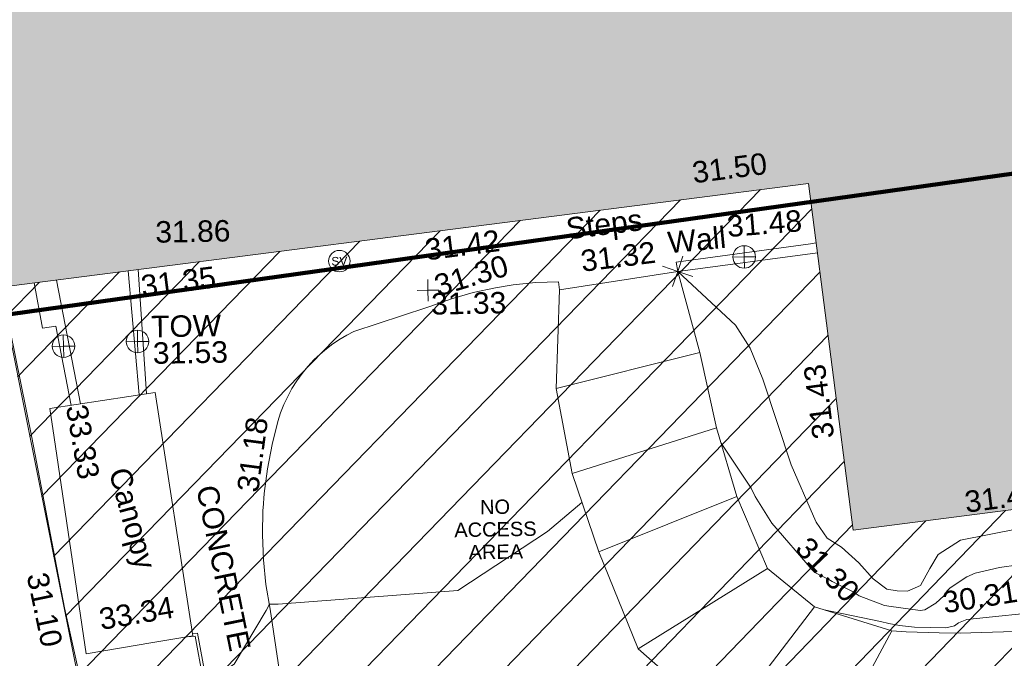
# Model space of a CAD drawing. Header units: millimetres. Extents: x -290717 to 520720, y -88450 to 287762.
# Tile 290 of 381: x 218881 to 236064, y 112114 to 123265. Entities that reach past the tile are written whole.
import ezdxf

# ---------------------------------------------------------------- set-up
doc = ezdxf.new("R2010")
doc.units = ezdxf.units.MM
doc.linetypes.add('IMPORT-HIDDEN2 _3_', pattern=[4762.5, 3175, -1587.5])
doc.linetypes.add('IMPORT-UG_ELEC_STREET LIGHTING_QLB2 _2_', pattern=[2700, 1500, -300.0000000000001, 0, -250, 150, -300.0000000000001, 0, -200])
for name, color, linetype, lineweight, true_color in [('00_TOPO_SERV_STOP_VALVE', 7, 'Continuous', 9, 0x666666), ('00_TOPO_TOP_OF_WALL', 7, 'Continuous', 9, 0x666666), ('00_UAV_BUILDING_CANOPY', 7, 'Continuous', 9, 0xff7fff), ('00_UAV_BUILDING_OUTLINE', 5, 'Continuous', 9, 0x0000ff), ('00_UAV_FENCE', 7, 'Continuous', 9, 0x264c2f), ('00_UAV_FOOTPATH', 7, 'Continuous', 9, 0xa50000), ('00_UAV_KERB_BOTTOM', 1, 'Continuous', 9, 0xff0000), ('00_UAV_KERB_TOP', 7, 'Continuous', 9, 0xa500a5), ('00_UAV_LEVEL_FLOOR', 7, 'Continuous', 9, 0x666666), ('00_UAV_LEVEL_SPOT', 7, 'Continuous', 9, 0x666666), ('00_UAV_SLOPE_TOP', 40, 'Continuous', 9, 0xffbf00), ('00_UAV_STEPS', 7, 'Continuous', 9, 0x666666), ('00_UAV_TOP_OF_WALL', 7, 'Continuous', 9, 0x666666), ('00_UAV_WALL', 7, 'Continuous', 9, 0x7c00a5), ('01_DTM_CONTOUR_MNR', 7, 'Continuous', 9, 0xa5a552), ('12333-PUM-2D-U-0001-C01 - Rev2_REVIT IMPORT_dwg', 7, 'Continuous', 9, 0x767676), ('A_RHA_Line', 7, 'Continuous', 9, 0x00a600), ('PUM-CHAMBER EXTENTS', 6, 'IMPORT-HIDDEN2 _3_', 9, 0xff00ff), ('PUM-UNABLE TO SURVEY', 190, 'Continuous', 9, 0x7f00ff)]:
    doc.layers.add(name, color=color, linetype=linetype, lineweight=lineweight, true_color=true_color)
doc.layers.add('00_UAV_SURVEY_TEXT', color=7, linetype='Continuous', lineweight=9)
doc.layers.add('A_RHA_Detail', color=7, linetype='Continuous', lineweight=9)
doc.styles.add('Arial_1', font='arial.ttf', dxfattribs={"height": 250})
doc.styles.add('Swis721 Lt BT', font='swissl.ttf', dxfattribs={"height": 399.9999999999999})
doc.styles.add('Swis721 Lt BT_2', font='swissl.ttf', dxfattribs={"height": 375})

# ---------------------------------------------------------------- blocks, each defined once
blk = doc.blocks.new('12333-PUM-2D-U-0001-C01 - Rev2_REVIT IMPORT_dwg_MSL_Sluice_Valve_SYM-2077246-Site Location Plan Existing')
at = {"layer": '00_TOPO_SERV_STOP_VALVE', "color": 254, "true_color": 0xcccccc}
blk.add_circle((0, 0), 500.0000000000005, dxfattribs=at)
at = {"layer": '00_TOPO_SERV_STOP_VALVE', "insert": (0, 198.9876086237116), "char_height": 399.9999999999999, "width": 785.1100955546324, "attachment_point": 2, "line_spacing_factor": 1.005061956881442, "style": 'Swis721 Lt BT'}
blk.add_mtext('SV', dxfattribs=at)
blk = doc.blocks.new('12333-PUM-2D-U-0001-C01 - Rev2_REVIT IMPORT_dwg_MSL_Node_Linework_1-2077247-Site Location Plan Existing')
at = {"layer": '00_UAV_STEPS', "color": 254, "true_color": 0xcccccc, "flags": 128}
for points in [[(256.5421955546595, 704.8438894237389), (0, 0), (-704.8438894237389, 256.5421955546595)], [(704.8438894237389, -256.5421955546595), (0, 0), (-256.5421955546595, -704.8438894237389)]]:
    blk.add_lwpolyline(points, dxfattribs=at)
blk = doc.blocks.new('12333-PUM-2D-U-0001-C01 - Rev2_REVIT IMPORT_dwg_TOW-2077249-Site Location Plan Existing')
at = {"layer": '00_TOPO_TOP_OF_WALL', "color": 254, "true_color": 0xcccccc, "flags": 128}
for points in [[(0, 525.0554400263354), (0, 0), (-525.0554401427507, 0)], [(525.0554401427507, 0), (0, 0), (0, -525.0554400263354)]]:
    blk.add_lwpolyline(points, dxfattribs=at)
at = {"layer": '00_TOPO_TOP_OF_WALL', "color": 254, "true_color": 0xcccccc}
blk.add_circle((0, 0), 525.0554401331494, dxfattribs=at)
blk = doc.blocks.new('12333-PUM-2D-U-0001-C01 - Rev2_REVIT IMPORT_dwg_UAV-2077255-Site Location Plan Existing')
at = {"layer": '00_UAV_LEVEL_SPOT', "color": 254, "true_color": 0xcccccc, "flags": 128}
for points in [[(500.0000000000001, 0), (0, 0), (0, 500.0000000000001)], [(0, -500.0000000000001), (0, 0), (-500.0000000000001, 0)]]:
    blk.add_lwpolyline(points, dxfattribs=at)
blk = doc.blocks.new('12333-PUM-2D-U-0001-C01 - Rev2_REVIT IMPORT_dwg_MGS62954_T2_Galway_ITM_3d_Rev1-2077680-Site Location Plan Existing')
at = {"layer": '00_UAV_BUILDING_CANOPY', "color": 254, "true_color": 0xcccccc, "flags": 128}
blk.add_lwpolyline([(534125207.083, 725668298.0510001), (534125789.0830001, 725664041.0510001), (534125093.9884695, 725663935.2028248), (534123924.083, 725663757.0509999), (534123433.0821337, 725667541.3718611), (534123367.0830001, 725668050.051)], close=True, dxfattribs=at)
at = {"layer": '00_UAV_FENCE', "color": 254, "true_color": 0xcccccc, "flags": 128}
blk.add_lwpolyline([(534122607.6985, 725669914.9365001), (534123043.6985002, 725667551.9365001), (534123486.2972962, 725664994.7941326), (534123560.6985002, 725664564.9365002), (534124179.6985, 725661540.9365002), (534124438.1148047, 725660094.410857), (534124691.6985, 725658674.9365002), (534125122.6985, 725656058.9365)], dxfattribs=at)
at = {"layer": '00_UAV_FOOTPATH', "color": 254, "true_color": 0xcccccc, "flags": 128}
for points in [[(534127377.2533003, 725662761.8251882), (534127148.2533003, 725664481.8251882), (534127083.8533273, 725664912.5548025), (534127046.6261691, 725665346.4781779), (534127036.7187446, 725665781.8828174), (534127054.1701535, 725666217.0503777), (534127056.7803453, 725666245.3482097), (534127080.2533002, 725666499.8251883), (534127142.6987782, 725666930.8424958), (534127232.0848349, 725667357.0883052), (534127341.2533004, 725667754.8251883), (534127391.6203302, 725667903.6861464), (534127451.2350292, 725668049.0907891), (534127519.8621253, 725668190.465271), (534127597.2307785, 725668327.2516516), (534127683.0356504, 725668458.9100978), (534127776.9381081, 725668584.9210138), (534127878.5675617, 725668704.7870916), (534127987.522926, 725668818.0352751), (534128054.2533003, 725668880.8251883), (534128173.9155126, 725668982.6946019), (534128299.7380322, 725669076.8493471), (534128431.2242952, 725669162.9178379), (534128567.8553852, 725669240.5604014), (534128692.2533003, 725669301.8251882), (534129972.4246738, 725669702.3202165), (534130045.083, 725669725.0510001), (534130406.8673849, 725669845.4403794), (534130790.6529469, 725669947.3953294), (534131180.083, 725670025.051), (534131487.4148981, 725670068.6288005), (534131883.0823634, 725670102.2951996), (534132280.083, 725670111.0509999)], [(534143750.083, 725664494.0510001), (534142838.7946016, 725664248.8224186), (534141999.0830001, 725664076.051), (534141065.0033631, 725663941.5934458), (534140124.3242592, 725663866.0525585), (534139180.7581191, 725663849.7264633), (534138813.7779952, 725663866.4470042), (534138238.0287673, 725663892.6795924), (534137988.0830001, 725663914.051)]]:
    blk.add_lwpolyline(points, dxfattribs=at)
at = {"layer": '00_UAV_KERB_BOTTOM', "color": 254, "true_color": 0xcccccc, "flags": 128}
blk.add_lwpolyline([(534125784.1154996, 725664077.3854495), (534125876.2533002, 725664083.8251882), (534126125.2533004, 725662569.8251882), (534126394.2533003, 725660997.8251884), (534126740.807078, 725659291.6437598), (534126772.2533004, 725659136.8251882), (534127350.8670541, 725656711.055797), (534127445.8670542, 725656340.055797), (534128072.5252295, 725654485.4240651), (534128261.8670542, 725653925.055797), (534128521.0827727, 725651208.0509884), (534128565.2611473, 725649532.5452225), (534128575.0827727, 725649160.0509884), (534129338.0827727, 725646815.0509886), (534130975.0827727, 725645877.0509884), (534131241.8528504, 725645923.7904178), (534132927.0827728, 725646219.0509883), (534134872.0827727, 725646880.0509884), (534136025.7294766, 725647319.3653679), (534136487.0827727, 725647495.0509884), (534139176.0827727, 725648323.0509884), (534140831.9516846, 725648672.9140362)], dxfattribs=at)
at = {"layer": '00_UAV_KERB_TOP', "color": 254, "true_color": 0xcccccc, "flags": 128}
blk.add_lwpolyline([(534125691.0800582, 725664026.1272278), (534125834.3070704, 725664030.7714872), (534126075.9423618, 725662561.5512818), (534126345.1000125, 725660988.6299926), (534126690.4506295, 725659288.3720607), (534126723.4218805, 725659126.0453458), (534127302.3273486, 725656699.0529765), (534127397.8961995, 725656325.8314646), (534128020.9623058, 725654481.8306718), (534128212.6433339, 725653914.5393941), (534128471.145469, 725651205.0141075), (534128515.3288777, 725649529.3174185), (534128525.291385, 725649151.480109), (534129296.5001872, 725646781.2512215), (534130965.9075457, 725645824.681825), (534131164.5431072, 725645859.4837521), (534132939.5151873, 725646170.4675903), (534134889.0295101, 725646833.0017635), (534135953.0681987, 725647238.192967), (534136503.3540448, 725647447.7445431), (534139188.6336557, 725648274.5989563), (534140755.2052697, 725648605.5946745)], dxfattribs=at)
at = {"layer": '00_UAV_SLOPE_TOP', "color": 254, "true_color": 0xcccccc, "flags": 128}
blk.add_lwpolyline([(534134363.0830001, 725670254.0510001), (534135358.5900002, 725669297.9944999), (534135602.5900002, 725668891.9945), (534135818.59, 725668343.9944999), (534136286.5900001, 725666840.9945), (534136660.1546111, 725665937.093559), (534136703.5900001, 725665831.9944999), (534136890.59, 725665553.9944999), (534137138.59, 725665390.9945), (534137434.59, 725665112.9945), (534137681.59, 725664828.9944999), (534137914.5900001, 725664642.9944999), (534138093.5900001, 725664609.9945), (534138274.59, 725664600.9944999), (534138504.59, 725664695.9945), (534138673.5900002, 725664991.9945), (534138822.59, 725665229.9945002), (534139216.59, 725665475.9944999), (534140247.5900001, 725665658.9945002), (534140673.0183083, 725665696.1283939), (534143283.59, 725665923.9945), (534143671.5900001, 725666011.9945), (534144567.2049743, 725666483.0601125)], dxfattribs=at)
at = {"layer": '00_UAV_STEPS', "color": 254, "true_color": 0xcccccc}
for p, q in [((534132293.083, 725669969.051), (534132280.083, 725670111.0509999)), ((534134723.083, 725668832.051), (534132208.0830002, 725668248.0509999)), ((534132458.0830001, 725666759.0510001), (534134995.0829999, 725667510.051)), ((534135328.0830001, 725666305.0510001), (534132901.0830001, 725665380.051)), ((534133558.0830001, 725663674.0509999), (534135841.083, 725665039.051)), ((534135039.0830001, 725662329.051), (534136651.0830001, 725664355.051))]:
    blk.add_line(p, q, dxfattribs=at)
at = {"layer": '00_UAV_STEPS', "color": 254, "true_color": 0xcccccc, "flags": 128}
blk.add_lwpolyline([(534134723.083, 725668832.051), (534134995.0829999, 725667510.051), (534135328.0830001, 725666305.0510001), (534135841.083, 725665039.051), (534136651.0830001, 725664355.051), (534137988.0829999, 725663914.051), (534136764.0830001, 725661721.051), (534135039.0830001, 725662329.051), (534133558.0830001, 725663674.0509999), (534132901.0830001, 725665380.051), (534132458.0830001, 725666759.0510001), (534132208.0830002, 725668248.0509999), (534132293.083, 725669969.051), (534134363.083, 725670254.0510001)], close=True, dxfattribs=at)
at = {"layer": '00_UAV_WALL', "color": 254, "true_color": 0xcccccc}
for p, q in [((534124773.3552212, 725670431.4413471), (534124928.1465534, 725668260.4552182)), ((534125059.3194823, 725668278.1350476), (534124952.1143076, 725670451.2366638)), ((534123902.9210503, 725668122.2726502), (534123522.1626742, 725670292.887535))]:
    blk.add_line(p, q, dxfattribs=at)
at = {"layer": '00_UAV_WALL', "color": 254, "true_color": 0xcccccc, "flags": 128}
for points in [[(534136808.3795624, 725670537.7756014), (534134363.0830001, 725670254.0510001), (534134341.7017722, 725670416.0030738), (534136690.5641581, 725670696.4528936), (534136789.499938, 725670708.2656426)], [(534123736.8004946, 725668099.8824883), (534123495.6985, 725669484.9365001), (534123261.6985, 725669456.9365001), (534123129.5299386, 725670249.4084059)]]:
    blk.add_lwpolyline(points, dxfattribs=at)
at = {"layer": '01_DTM_CONTOUR_MNR', "color": 254, "true_color": 0xcccccc, "flags": 128}
for points in [[(534124806.1828194, 725669971.0262885), (534124583.1997979, 725669934.0132561), (534123605.0122771, 725669820.581231)], [(534140222.2075688, 725665027.7221875), (534139885.923567, 725664988.9654506), (534139461.6666667, 725664893.0952381), (534139316.6216217, 725664832.7027028), (534139020.9352724, 725664648.7229624), (534138966.8466306, 725664596.5056293), (534138907.5998921, 725664509.786717), (534138768.6706805, 725664385.4587157), (534138570.1444679, 725664272.1187462), (534138488.6771508, 725664262.0444036), (534137944.9461003, 725664346.2993957), (534137910.6881533, 725664352.7264808), (534137871.19587, 725664360.6102636), (534137429.4109948, 725664535.8723824), (534137377.2300725, 725664568.1449275), (534137329.095222, 725664605.4761099), (534136965.1196172, 725664794.5454546), (534136909.4501179, 725664826.4336214), (534136666.1841744, 725664954.8630172), (534136620.0000001, 725665000.0000001), (534135928.1849201, 725665827.365358), (534135646.0438684, 725666300.2755734), (534135576.8897961, 725666446.3037418), (534135069.4909148, 725667240.797134)], [(534132621.278924, 725666251.0438238), (534132012.1036163, 725665753.8511088), (534130430.0000002, 725664752.804503), (534127292.8535871, 725664564.4926705), (534127140, 725664570.0000002), (534127078.6583102, 725664457.5301765), (534126502.9710822, 725663531.7854477), (534126020.0000001, 725663230), (534126034.9705883, 725663032.4764707), (534126070.0000001, 725662620), (534124572.9100905, 725662187.9113413), (534124000, 725662400.0000001), (534123704.2165588, 725662076.5978662), (534123140.5701492, 725661783.9195383), (534120430.0000002, 725660706.8051281), (534119896.1654136, 725660420.0000001), (534118430.0000002, 725659420), (534117542.5037524, 725658777.3303037)], [(534144332.2362667, 725664777.8292518), (534144330.0000001, 725664780.0000001), (534143876.3851478, 725664719.7911779), (534143725.0894566, 725664686.5165106), (534143076.1906029, 725664523.6354544), (534142514.402981, 725664427.0670717), (534141446.2605351, 725664287.2656099), (534140777.1199266, 725664215.8521622), (534140149.5045303, 725664158.4887409), (534139922.1112133, 725664143.4463236), (534139300.1500601, 725664090.3001201), (534139154.2837176, 725664033.2285118), (534139082.9754654, 725663982.9595475), (534138933.2102071, 725663952.1199144), (534138386.3238301, 725663971.2910167), (534138126.9526132, 725664006.0223181), (534137942.9202733, 725664043.9961452), (534137796.2382493, 725664080.9662508), (534136813.6946144, 725664301.4147083)]]:
    blk.add_lwpolyline(points, dxfattribs=at)
at = {"xscale": 0.375, "yscale": 0.375, "zscale": 0.375}
for name, p in [('12333-PUM-2D-U-0001-C01 - Rev2_REVIT IMPORT_dwg_MSL_Sluice_Valve_SYM-2077246-Site Location Plan Existing', (534128463.0830001, 725670536.051)), ('12333-PUM-2D-U-0001-C01 - Rev2_REVIT IMPORT_dwg_TOW-2077249-Site Location Plan Existing', (534135529.6985, 725670485.9365001)), ('12333-PUM-2D-U-0001-C01 - Rev2_REVIT IMPORT_dwg_MSL_Node_Linework_1-2077247-Site Location Plan Existing', (534134363.083, 725670254.0510001)), ('12333-PUM-2D-U-0001-C01 - Rev2_REVIT IMPORT_dwg_UAV-2077255-Site Location Plan Existing', (534130000, 725670000.0000001)), ('12333-PUM-2D-U-0001-C01 - Rev2_REVIT IMPORT_dwg_TOW-2077249-Site Location Plan Existing', (534124917.6985, 725669193.9365)), ('12333-PUM-2D-U-0001-C01 - Rev2_REVIT IMPORT_dwg_TOW-2077249-Site Location Plan Existing', (534123623.6985, 725669133.9365001))]:
    blk.add_blockref(name, p, dxfattribs=at)
at = {"layer": '00_UAV_BUILDING_CANOPY', "color": 251, "true_color": 0x666666, "char_height": 375, "attachment_point": 1, "line_spacing_factor": 1.005061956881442, "style": 'Swis721 Lt BT_2'}
for s, insert, width, rotation in [('33.33', (534124015.9764547, 725668135.7099127), 1495.902363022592, 278.8721087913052), ('Canopy', (534124737.633572, 725667030.4102011), 2113.25889379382, 284.2241232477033), ('33.34', (534124137.4893147, 725664539.744271), 1495.902363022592, 8.658416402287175)]:
    blk.add_mtext(s, dxfattribs=dict(at, insert=insert, width=width, rotation=rotation))
at = {"layer": '00_UAV_BUILDING_OUTLINE', "color": 251, "true_color": 0x666666, "char_height": 375, "width": 1495.902363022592, "attachment_point": 1, "line_spacing_factor": 1.005061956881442, "style": 'Swis721 Lt BT_2'}
for s, insert, rotation in [('31.50', (534134627.8516946, 725672159.1813803), 6.319040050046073), ('31.42', (534129942.5516405, 725670894.3044606), 6.3190400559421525), ('31.35', (534124974.5006286, 725670344.1553979), 6.319040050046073), ('31.43', (534136672.7038389, 725667263.533391), 96.31904005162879), ('31.43', (534139280.8719762, 725666324.8150132), 6.319040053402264)]:
    blk.add_mtext(s, dxfattribs=dict(at, insert=insert, rotation=rotation))
at = {"layer": '00_UAV_FENCE', "color": 251, "true_color": 0x666666, "insert": (534123276.7795728, 725665219.7642742), "char_height": 375, "width": 1495.902363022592, "attachment_point": 1, "rotation": 280.80502331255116, "line_spacing_factor": 1.005061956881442, "style": 'Swis721 Lt BT_2'}
blk.add_mtext('31.10', dxfattribs=at)
at = {"layer": '00_UAV_FOOTPATH', "color": 251, "true_color": 0x666666, "char_height": 375, "width": 1495.902363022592, "attachment_point": 1, "line_spacing_factor": 1.005061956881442, "style": 'Swis721 Lt BT_2'}
for s, insert, rotation in [('31.30', (534130077.2890515, 725670247.0732129), 15.889296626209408), ('31.18', (534126604.4493411, 725666566.5164328), 81.40952622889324), ('30.31', (534138863.185975, 725664574.0644692), 8.04016770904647)]:
    blk.add_mtext(s, dxfattribs=dict(at, insert=insert, rotation=rotation))
at = {"layer": '00_UAV_LEVEL_FLOOR', "insert": (534125260.5566192, 725671288.7051669), "char_height": 375, "width": 1495.902363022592, "attachment_point": 1, "line_spacing_factor": 1.005061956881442, "style": 'Swis721 Lt BT_2'}
blk.add_mtext('31.86', dxfattribs=at)
at = {"layer": '00_UAV_LEVEL_SPOT', "insert": (534130051.8765643, 725669949.1441548), "char_height": 375, "width": 1495.902363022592, "attachment_point": 1, "line_spacing_factor": 1.005061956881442, "style": 'Swis721 Lt BT_2'}
blk.add_mtext('31.33', dxfattribs=at)
at = {"layer": '00_UAV_SLOPE_TOP', "color": 251, "true_color": 0x666666, "insert": (534136583.0448272, 725665613.0285002), "char_height": 375, "width": 1495.902363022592, "attachment_point": 1, "rotation": 312.6642294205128, "line_spacing_factor": 1.005061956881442, "style": 'Swis721 Lt BT_2'}
blk.add_mtext('31.30', dxfattribs=at)
at = {"layer": '00_UAV_STEPS', "char_height": 375, "attachment_point": 1, "line_spacing_factor": 1.005061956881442, "style": 'Swis721 Lt BT_2'}
for s, insert, width, rotation in [('Steps', (534132410.313453, 725671217.9679108), 1552.889119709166, 6.110870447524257), ('31.32', (534132657.2342186, 725670648.3244213), 1495.902363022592, 6.110870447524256)]:
    blk.add_mtext(s, dxfattribs=dict(at, insert=insert, width=width, rotation=rotation))
at = {"layer": '00_UAV_SURVEY_TEXT', "color": 251, "true_color": 0x666666, "insert": (534126264.2256776, 725666692.3927704), "char_height": 375, "width": 3286.236302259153, "attachment_point": 1, "rotation": 280.5524132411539, "line_spacing_factor": 1.005061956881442, "style": 'Swis721 Lt BT_2'}
blk.add_mtext('CONCRETE', dxfattribs=at)
at = {"layer": '00_UAV_TOP_OF_WALL', "char_height": 375, "attachment_point": 1, "line_spacing_factor": 1.005061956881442, "style": 'Swis721 Lt BT_2'}
for s, insert, width in [('TOW', (534125157.2617899, 725669638.0116541), 1343.937678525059), ('31.53', (534125179.7236973, 725669174.1637316), 1495.902363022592)]:
    blk.add_mtext(s, dxfattribs=dict(at, insert=insert, width=width))
at = {"layer": '00_UAV_WALL', "color": 251, "true_color": 0x666666, "char_height": 375, "attachment_point": 1, "line_spacing_factor": 1.005061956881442, "style": 'Swis721 Lt BT_2'}
for s, insert, width, rotation in [('31.48', (534135225.6741708, 725671212.1806523), 1495.902363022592, 3.537398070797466), ('Wall', (534134183.7204955, 725670946.6080098), 1130.237340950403, 4.529609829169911)]:
    blk.add_mtext(s, dxfattribs=dict(at, insert=insert, width=width, rotation=rotation))
blk = doc.blocks.new('12333-PUM-2D-U-0001-C01 - Rev2_REVIT IMPORT_dwg-1620468-Site Location Plan Existing')
at = {"layer": 'PUM-CHAMBER EXTENTS', "true_color": 0xfff4d4}
h = blk.add_hatch(dxfattribs=at)
h.set_pattern_fill('FP_14', style=0, pattern_type=2)
h.set_pattern_definition([(45, (-533641079.65, -725615854.3560001), (-618.7184335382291, 618.7184335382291), [])])
h.paths.add_polyline_path([(486377.3501529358, 27208.64382130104), (517415.3501528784, 30952.64382136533), (516341.8313309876, 58191.46038827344), (502815.9400485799, 56693.63832640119), (503487.555127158, 50628.70393408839), (496266.2910907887, 49829.03991464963), (495594.5673347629, 55894.95570476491), (481449.0648167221, 54328.51950439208), (485589.4300208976, 31544.49180316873)])
at = {"layer": 'PUM-UNABLE TO SURVEY', "color": 7, "true_color": 0xfff4d4, "flags": 128}
blk.add_lwpolyline([(481449.0648167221, 54328.51950439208), (486377.3501529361, 27208.64382130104), (517415.3501528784, 30952.64382136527), (516341.8313309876, 58191.46038827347)], dxfattribs=at)
blk.add_blockref('12333-PUM-2D-U-0001-C01 - Rev2_REVIT IMPORT_dwg_MGS62954_T2_Galway_ITM_3d_Rev1-2077680-Site Location Plan Existing', (-533641079.6498471, -725615854.3561786))
at = {"layer": 'PUM-UNABLE TO SURVEY', "color": 41, "true_color": 0xffdf7f, "insert": (490024.7876530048, 50469.84024376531), "char_height": 250, "width": 1714.021757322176, "attachment_point": 2, "line_spacing_factor": 0.9417779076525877, "style": 'Arial_1'}
blk.add_mtext('NO\\PACCESS\\PAREA', dxfattribs=at)

msp = doc.modelspace()

# ---------------------------------------------------------------- hatches: boundary and pattern name
at = {"layer": 'A_RHA_Detail', "true_color": 0xc0c0c0}
h = msp.add_hatch(color=9, dxfattribs=at)
h.paths.add_polyline_path([(-80880.60083898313, -68502.79057078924), (-80400.86592458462, -68483.4150911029), (-80400.86592458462, -62984.64684182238), (-24474.85765180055, -63009.32043784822), (-24456.14471274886, -50840.30023854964), (-36622.55041054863, -50831.65104346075), (-36622.5504104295, -44228.57792609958), (-50959.05265825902, -44213.68205212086), (-50959.05265825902, -42573.78171509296), (-54563.93258049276, -42571.21897729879), (-54565.69773355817, -45054.17447471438), (-92408.82109324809, -45027.27149617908), (-92411.78875845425, -49201.74309219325), (-100061.9988811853, -49201.74309219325), (-100052.221444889, -64852.82557835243), (-86120.90825231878, -64852.82557835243), (-86092.16626519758, -62957.90041523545), (-84861.10047611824, -62957.90041520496), (-84854.79054275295, -68240.10973718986), (-80870.60226895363, -68240.10973718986)])
h.paths.add_polyline_path([(-137238.9269955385, -68461.93840922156), (-132719.7426408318, -68433.06336920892), (-132847.0731201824, -62850.0428228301), (-130454.6837966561, -62916.63108081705), (-130498.2830220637, -61355.8539363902), (-117581.136331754, -61423.42893434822), (-117492.3908565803, -49183.91309186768), (-125136.5200282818, -49178.47881939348), (-125133.5727033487, -45032.61887132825), (-163007.1824077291, -45005.69421944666), (-163007.1824077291, -44090.29634113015), (-163123.8521375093, -44090.21339942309), (-163122.6389897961, -42383.751842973), (-166563.8543420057, -42383.75184295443), (-166565.0349082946, -44044.3982420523), (-193158.4656786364, -44025.49275802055), (-193195.152889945, -62863.6565097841), (-137269.7106414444, -62916.63108078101), (-137254.3708868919, -65679.90523788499)])
h.paths.add_polyline_path([(120310.9497607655, -32334.2823016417), (120312.4652266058, -31610.73011961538), (133451.2244789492, -31638.24899384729), (133469.2230092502, -19717.98315777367), (121295.7536929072, -19692.48606427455), (121319.8434528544, -8190.941560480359), (112277.0825929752, -8172.001674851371), (112263.1769726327, -14811.12345451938), (78285.85310969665, -14739.95861435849), (78292.82277619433, -8167.077575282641), (76545.55099677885, -8163.40371230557), (69355.76844230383, -8152.931592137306), (69353.66597202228, -9156.746357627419), (68372.60878942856, -9154.691552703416), (68372.60878942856, -13705.52853212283), (69333.72334743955, -13707.54156767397), (69325.07112544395, -16249.53369225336), (66623.4489111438, -16249.53369225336), (66619.79243932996, -17995.29925522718), (65989.07757491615, -17995.29925522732), (65985.44262769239, -19730.78799479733), (57152.23993372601, -19712.28702423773), (57127.42535098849, -31559.89461998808), (70277.87165423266, -31587.43801817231), (70277.87165428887, -32271.74147154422), (78263.96947906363, -32285.12944888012), (78266.62669288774, -31019.79372153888), (112335.8856506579, -31091.15111856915), (112335.8856506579, -32317.57330550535), (119781.4233959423, -32333.17321910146)])
h.paths.add_polyline_path([(7503.71740934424, -1791.43926322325), (15482.43097389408, -674.0213230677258), (15484.0826184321, 148.1327206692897), (56188.28042539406, 205.5276654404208), (56155.8432600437, 14338.31663138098), (18016.62665932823, 14236.4814953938), (17967.9025208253, 34313.18372075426), (21727.10644861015, 34324.06926249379), (21708.9097307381, 40608.10218319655), (18009.66447156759, 40608.10218325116), (17995.54603703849, 45483.75063445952), (9770.084212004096, 45420.63294734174), (3966.216019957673, 45443.14492469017), (3984.771235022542, 14176.56786831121), (1023.062455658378, 14176.56786840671), (-276.5134647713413, 14190.52623465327), (-231.6790044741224, 5976.811441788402), (-226.4491536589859, 193.7444677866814), (1220.250839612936, 179.5999159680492), (7477.609307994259, 143.2867556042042), (7488.638446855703, -674.0213230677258)])
h.paths.add_polyline_path([(77755.59663317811, 53.47451145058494), (77729.51881611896, 1699.844979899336), (94464.47132486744, 1659.976083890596), (94606.37913471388, 17991.39023626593), (88810.41901146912, 18015.03260816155), (88799.89418497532, 14436.74271609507), (69413.88950349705, 14457.87738898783), (69377.35724448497, 99.62816357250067), (70760.85642036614, 92.0068082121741)])
h.paths.add_polyline_path([(61252.12079698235, 46453.95617369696), (105774.7348988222, 46472.68783510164), (105768.2642197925, 61852.61234310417), (92285.13876306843, 61852.61234310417), (92308.59670397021, 65784.30757142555), (96107.46680002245, 65767.6044524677), (96059.6808111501, 75209.20847378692), (101084.8427276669, 75071.88872768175), (104988.0046543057, 74765.36560410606), (108403.6894220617, 74363.84089439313), (112009.2703903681, 73787.25420864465), (115645.3524814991, 73049.69667210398), (116890.8108050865, 72761.69136255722), (120208.9929832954, 71893.18353872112), (120865.241739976, 71703.68487155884), (124135.6329505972, 70669.67317909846), (127435.6253142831, 69480.50055823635), (127820.4368655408, 69394.93141813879), (128274.3081769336, 69331.69585757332), (128731.879114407, 69306.66104520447), (129189.9401456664, 69320.00258265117), (129645.2782985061, 69371.62688830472), (130094.6997111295, 69461.17185607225), (130535.0520071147, 69588.00939078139), (130963.2464342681, 69751.2498188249), (131376.279516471, 69949.74812593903), (131771.254123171, 70182.11198906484), (132162.5575600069, 70460.54046602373), (132496.0921582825, 70741.69081117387), (132820.8713676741, 71064.98072578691), (133117.4593294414, 71414.31364276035), (133383.77568926, 71787.23923958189), (133616.5473239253, 72178.53728446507), (133817.1647262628, 72590.54524901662), (133982.6025969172, 73017.89547517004), (134111.7005086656, 73457.59040804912), (134203.5529320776, 73906.545904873), (134257.5155882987, 74361.61286220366), (134272.5462649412, 74819.59931534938), (134250.5259874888, 75277.29281749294), (134189.6227572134, 75731.48297750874), (134090.9274700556, 76178.98397761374), (133955.1324028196, 76616.65691996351), (133783.1900598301, 77041.4318434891), (133576.3064937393, 77450.3292564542), (133335.9328436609, 77840.48103831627), (133063.7551572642, 78209.15055536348), (132761.6825665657, 78553.75185442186), (132431.8338935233, 78871.86780505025), (132076.5227904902, 79161.26705200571), (131698.2415079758, 79419.91966864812), (131299.6434187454, 79646.01139199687), (131093.5942456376, 79746.34209763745), (132146.0467355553, 83110.22226149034), (122787.763295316, 86282.54285521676), (121604.3555410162, 82800.35918872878), (117095.9864226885, 83870.84033788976), (116841.9598400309, 83526.35449576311), (116120.5435466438, 91221.9361197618), (110237.7341284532, 91274.27491024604), (110194.3680786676, 90435.39030217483), (104988.0046543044, 90486.49901569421), (104973.2761846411, 94309.82427956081), (103746.1314668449, 94309.82427962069), (103839.9937121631, 122852.1474272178), (96365.09202303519, 122931.9599471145), (96350.3400238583, 123952.416858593), (104555.5505249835, 123902.1925258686), (104607.3234457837, 120248.5396157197), (125502.5015002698, 120134.193340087), (125662.0200253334, 137657.3796883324), (114479.5865733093, 137699.2256881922), (114382.3062641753, 129149.9458158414), (104644.1590035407, 129187.997507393), (104577.9931702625, 126217.3903165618), (101184.4926405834, 126159.1566967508), (101264.6166812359, 135959.2655565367), (89967.23177303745, 135988.8856164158), (89927.63362986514, 125823.6463181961), (93630.53562299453, 125840.7948842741), (93580.6568888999, 122931.9599471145), (88697.38835373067, 122904.7310127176), (88679.38989541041, 95739.0914377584), (86378.25848993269, 95739.0914377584), (86378.18187189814, 96178.10083375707), (83279.5074328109, 96200.92083330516), (83273.62493422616, 95735.74732136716), (70169.67509616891, 95733.22421950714), (70166.2684274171, 96272.07409350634), (66674.99731291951, 96257.14073659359), (66654.74538556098, 95755.71092140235), (65784.77231076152, 95755.71092140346), (65887.65094981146, 117470.6305650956), (53473.34271625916, 117487.9046429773), (53434.44066306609, 98570.4634906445), (40649.41626913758, 98570.46349066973), (40610.16711556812, 94406.01479082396), (38853.82372865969, 94410.36303444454), (38848.65589191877, 89463.65332732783), (40612.46601909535, 89518.45976927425), (40665.38257359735, 86257.73741131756), (38372.19584673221, 86305.7230928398), (38369.79373532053, 76901.0507917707), (50937.95125076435, 76944.40198877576), (50922.88567283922, 74598.78180893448), (56484.90611318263, 74588.85093774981), (56484.9061131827, 75194.85181998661), (92465.40372273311, 75233.02581663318), (92645.92783659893, 71766.64845097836), (89810.5550181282, 69362.83965827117), (85313.16173971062, 69360.94750424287), (85313.16173971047, 66907.40508090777), (75210.14498260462, 66903.15451592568), (75210.14498260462, 63815.70944554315), (70819.40014306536, 63815.70999204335), (70819.21601502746, 64253.35708063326), (69456.8341568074, 64253.35708063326), (69455.71957374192, 66901.99623168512), (61303.3285675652, 66898.56680686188), (61304.56054652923, 63970.32021231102), (70500.41048205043, 63970.32021223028), (70500.40885431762, 61852.59006210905), (61245.64388480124, 61848.69637492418), (61252.12079698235, 46455.07044720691)])
h.paths.add_polyline_path([(-17153.16561239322, 48569.32684293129), (-17153.16561227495, 60770.38083690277), (-29362.88357762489, 60774.7042869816), (-29362.88357762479, 67399.20394583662), (-43507.25361058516, 67405.01911302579), (-43488.53133082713, 69093.07334179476), (-45766.41866234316, 69109.32868391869), (-45794.34620035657, 67405.01911302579), (-47272.11273197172, 67404.21245453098), (-47272.44887636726, 66454.91798912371), (-86004.56386335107, 66468.6329952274), (-86006.66970790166, 60521.58362724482), (-92662.8772251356, 60521.58362724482), (-92666.53762789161, 50184.35611936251), (-79752.016597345, 50179.78302554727), (-79752.016597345, 48591.49323813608), (-17157.71631240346, 48569.32845421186)])
h.paths.add_polyline_path([(-201056.4185879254, 48628.75479108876), (-138377.9751621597, 48634.64535782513), (-138377.9751621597, 50133.28202330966), (-125467.710581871, 50134.49533928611), (-125468.6909603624, 60566.19036866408), (-132186.8595615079, 60565.86652591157), (-132187.4203588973, 66533.01978768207), (-170643.3098734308, 66805.61809689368), (-170643.3098732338, 67738.78475851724), (-200340.0100486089, 67488.93693767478), (-200348.7175167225, 60827.7802510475), (-201057.5650552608, 60827.71357562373), (-201056.6510294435, 51102.0431337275)])
h.paths.add_polyline_path([(-240051.5126725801, 54769.1949116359), (-239444.4902595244, 54811.10754483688), (-239186.5396225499, 54841.92927608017), (-238764.8191578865, 54940.98166103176), (-238382.4735933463, 55122.46891391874), (-237990.3402229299, 55354.87497237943), (-237269.2031026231, 55936.21514997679), (-237030.2712443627, 56228.66101920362), (-236793.0039600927, 56569.31473977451), (-236554.5880579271, 57004.26389721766), (-236432.7219585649, 57267.46508911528), (-236300.0815274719, 57753.26239002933), (-236250.7285154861, 58017.17885687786), (-236235.6490610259, 58516.21786795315), (-236233.2538430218, 58987.85640057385), (-236213.702979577, 59823.48083772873), (-236363.8287856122, 59820.8603820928), (-236634.0279869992, 60698.06075831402), (-236391.9547756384, 61432.1972634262), (-236225.4740089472, 61435.10319604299), (-236201.6036570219, 62637.68779599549), (-232563.5271750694, 62639.28734435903), (-232563.5271750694, 63049.03842407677), (-232732.1945866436, 63049.15302221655), (-232860.1521278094, 63457.9589027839), (-232731.6068089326, 63914.24862701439), (-232560.8209657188, 63914.24862701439), (-232521.9864006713, 70597.99604498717), (-240628.6947850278, 70598.85496274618), (-240629.7923196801, 72350.98321581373), (-246412.6011213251, 72347.36085937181), (-246412.6011213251, 70616.45923939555), (-254449.5805725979, 70618.60952619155), (-254454.637144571, 70754.06491724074), (-254469.7140363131, 73191.6627625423), (-263883.2532625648, 73267.83063692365), (-263902.4181505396, 68260.74348557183), (-263714.8217520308, 68259.82096576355), (-263552.9672900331, 67819.6543439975), (-263719.0883117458, 67392.20684197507), (-263913.629869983, 67392.20684288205), (-263956.7001914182, 58633.76423459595), (-260181.1963171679, 58611.22607638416), (-260192.3146984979, 56354.25111578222), (-257184.684388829, 56339.46086010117), (-257213.4419958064, 57092.93866025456), (-257338.5163846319, 57093.27331227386), (-257471.0109295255, 57531.7457231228), (-257338.5163845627, 58062.22513700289), (-257203.4956297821, 58064.06881293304), (-257173.5751889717, 58598.54056827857), (-256478.2273617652, 58575.27357918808), (-256478.2273617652, 58788.51859477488), (-256013.0091299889, 58911.92701537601), (-255397.0786589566, 58780.99767608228), (-255397.0786664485, 58595.98242230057), (-243809.8853614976, 58585.92793205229), (-243805.3570672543, 58352.04527760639), (-243740.9394682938, 57884.52572396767), (-243619.083060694, 57421.84877501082), (-243424.3877541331, 56943.65915328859), (-243247.1437899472, 56608.24157716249), (-243003.0710577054, 56249.99021479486), (-242732.2093200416, 55932.75703086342), (-242371.7230179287, 55603.12658814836), (-242141.2551255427, 55424.88676771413), (-241804.9643038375, 55216.88439829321), (-241529.464082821, 55077.02869058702), (-241100.6275144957, 54917.18295005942), (-240836.2134980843, 54840.82833179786), (-240453.4486196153, 54788.6078413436), (-240203.3756532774, 54776.52967577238)])
h.paths.add_polyline_path([(40276.69022620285, 59895.3641775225), (40328.62676026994, 69196.9439153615), (36588.99968782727, 69217.82459101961), (36619.46637569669, 74674.25962431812), (32264.36460075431, 74687.02318924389), (32233.48293864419, 69156.26826309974), (11916.69390488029, 69269.70959690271), (11966.66200108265, 78218.75165977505), (29087.50901742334, 78123.15526811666), (29143.44567202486, 88141.13700481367), (15719.34879623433, 88216.09212957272), (15732.60379610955, 90589.99788900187), (4594.294101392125, 90652.19003492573), (4525.129359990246, 78265.12250452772), (10096.76365550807, 78234.01258734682), (10077.43887221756, 74773.03821913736), (4547.641142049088, 74803.91453678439), (4465.579974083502, 60107.16002351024), (19125.89094757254, 60025.30234268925), (19139.86249371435, 62527.53804648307), (31738.59196305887, 62457.19146407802), (31724.55430855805, 59943.11609818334), (38369.79364222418, 59906.01157297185)])
h.paths.add_polyline_path([(-246083.0241259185, 72334.29150213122), (-246083.0594797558, 72334.30275087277), (-246208.2905500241, 72334.29150213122)])
h.paths.add_polyline_path([(-114575.3004830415, 112178.0758696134), (-114575.3246436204, 112178.0758696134), (-114707.2752166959, 115801.5811617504)])
h.paths.add_polyline_path([(-154699.9178766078, 101760.4080976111), (-114382.0503338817, 101776.0542915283), (-114382.0503338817, 106926.936016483), (-113755.641395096, 106927.1791078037), (-113757.5507412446, 111847.2721532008), (-114431.6837526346, 111847.2721532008), (-114431.8098651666, 112178.075869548), (-114575.3004830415, 112178.0758696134), (-114578.9984943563, 121707.2390834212), (-123056.9849702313, 121707.2390834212), (-123068.8201032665, 156452.7036899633), (-119381.2340625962, 156454.1347343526), (-119381.2340625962, 160165.8603541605), (-115501.031452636, 160167.3661472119), (-115503.3750945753, 166206.5793118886), (-132411.7987151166, 166599.6604729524), (-132411.8243306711, 166665.6603411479), (-135275.0124468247, 166664.5489553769), (-135275.0124468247, 166628.1883102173), (-135911.3205077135, 166628.1944503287), (-135911.3479256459, 166352.1604668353), (-152521.1633846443, 166345.7145607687), (-152518.3680955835, 159142.6836790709), (-150699.3133726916, 159117.9265656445), (-150755.6690356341, 122560.6912032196), (-151059.2005266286, 122560.6912032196), (-151061.0981347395, 121302.4374931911), (-154138.3148337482, 121372.6012653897), (-154138.3148337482, 121865.183451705), (-154704.3888425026, 121867.2611370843), (-154688.5451973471, 119352.3937021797), (-154745.5933227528, 119352.3715636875), (-154745.5763474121, 118722.1532660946), (-160794.1544526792, 118748.744283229), (-160794.1544527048, 119410.5425977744), (-163852.1622693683, 119422.408321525), (-163855.0715294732, 118762.2003111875), (-167568.6765459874, 118778.5256058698), (-166634.6619849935, 124395.1277019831), (-166843.6206842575, 124471.2090400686), (-167568.6765459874, 124707.6250904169), (-168028.2173235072, 124841.3808643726), (-168630.5006276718, 124991.3056740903), (-169238.2056070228, 125117.4693074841), (-169850.3952285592, 125219.6772877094), (-170466.1255403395, 125297.7720169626), (-171089.1102599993, 125351.8553033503), (-171704.4065937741, 125381.1774254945), (-172325.0479971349, 125386.3595015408), (-172782.2248668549, 125374.5832363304), (-173401.7764236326, 125337.4554476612), (-174019.3926983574, 125276.0328036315), (-174634.1213722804, 125190.4100127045), (-175245.0145766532, 125080.7190996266), (-176047.1958093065, 124895.7675261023), (-176665.4852587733, 124724.7228134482), (-177045.3001228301, 124609.1129151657), (-177631.5127793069, 124405.2077276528), (-176665.4852586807, 118818.5158793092), (-177558.9402083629, 118822.4435769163), (-177662.2853368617, 125263.4341236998), (-176365.3912352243, 126542.9270807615), (-159462.2970490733, 126319.9103917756), (-157057.7396790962, 128609.0850976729), (-157060.6673204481, 136153.1661957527), (-158638.8016610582, 137740.2441626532), (-159352.3735831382, 137740.2441626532), (-161634.4140635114, 140201.1078539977), (-168727.9404946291, 140256.8191147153), (-171035.0401162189, 137942.884730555), (-174184.1459014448, 137942.884730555), (-176460.1168228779, 140292.2858551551), (-177341.68569345, 140292.285855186), (-177341.7114445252, 140358.4281613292), (-183428.5803825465, 140356.0660244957), (-185921.6385984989, 137917.4639097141), (-185921.6385985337, 131757.309115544), (-186906.8767412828, 131756.9267734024), (-187725.3914540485, 130809.9989183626), (-187724.0588902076, 127376.1828149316), (-186481.0281350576, 126304.557648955), (-186479.4846755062, 122327.2959175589), (-185176.2828158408, 121059.4673825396), (-180304.1129154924, 121059.4673825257), (-180304.1136492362, 118802.0484409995), (-193555.3706955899, 118802.0484409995), (-193555.3686998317, 133117.8341649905), (-192593.6442938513, 133118.2073819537), (-192593.6442938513, 134200.8158367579), (-192224.6284783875, 134200.9592041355), (-192225.5653014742, 136615.0101267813), (-192595.0012461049, 136615.0101267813), (-192595.4357332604, 137734.4745166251), (-193589.2709668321, 137734.4746851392), (-193589.2685988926, 147474.5705834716), (-193163.2062206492, 147492.8644728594), (-192606.8095195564, 147551.4951472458), (-192359.9383250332, 147589.5931622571), (-192199.8207947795, 147616.5827293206), (-191882.7548926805, 147682.9245600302), (-191568.5380071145, 147761.6632019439), (-191020.2573150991, 147932.4221712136), (-190950.5841382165, 147955.8263236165), (-190647.7999969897, 148070.951423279), (-190349.769078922, 148197.8750093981), (-190056.9509284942, 148336.4013817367), (-189769.7970512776, 148486.316942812), (-189375.4954991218, 148717.2624196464), (-189132.9060261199, 148873.2749095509), (-188867.5421091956, 149059.0543930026), (-188609.6764469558, 149255.1087866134), (-188354.9814056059, 149465.3525772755), (-188079.6339208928, 149713.8792482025), (-187884.9836199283, 149901.8220103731), (-187538.2510284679, 150274.4802367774), (-187446.2998447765, 150378.396083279), (-187241.3270201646, 150629.2310214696), (-187046.3599558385, 150887.9197697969), (-186861.699277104, 151154.0634500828), (-186546.1373636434, 151669.8298752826), (-186524.4196769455, 151707.063245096), (-163675.289831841, 151669.8298752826), (-163687.5843044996, 148134.0767945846), (-157303.6541541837, 148136.4921063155), (-157303.6541541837, 155759.9150161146), (-157557.4317586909, 155765.0384228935), (-157555.9168973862, 166678.0466575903), (-187009.2021991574, 166699.7464767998), (-187013.0952111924, 162054.4009359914), (-188707.1775469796, 162044.5925187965), (-188705.9961893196, 155021.5333641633), (-188737.9999316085, 154650.5326603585), (-188799.0133970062, 154283.1866125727), (-188857.2045401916, 154035.4341107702), (-188966.1106131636, 153679.3368924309), (-189102.6200311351, 153332.8820747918), (-189265.8911677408, 152998.2056672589), (-189454.9174010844, 152677.3710606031), (-189645.2484685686, 152421.322012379), (-189916.9563410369, 152104.2450531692), (-190212.7041973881, 151809.4634871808), (-190530.6686598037, 151538.7947475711), (-190868.889367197, 151293.9075915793), (-191225.2810786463, 151076.3118324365), (-191597.6465194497, 150887.3490190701), (-192092.8415776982, 150682.5621956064), (-192485.2937347, 150569.6612301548), (-192903.8930807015, 150482.2408890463), (-193187.215491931, 150440.8868273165), (-193594.1866364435, 150407.1257787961), (-193594.5953882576, 151459.989522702), (-205369.2399268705, 151455.4201248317), (-205354.452352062, 113350.0822379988), (-207187.1580384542, 113349.3709450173), (-207184.3024929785, 105991.0636522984), (-205312.8709512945, 105991.0636522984), (-205311.2365670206, 101769.6553082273), (-175488.645120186, 101781.2285901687), (-175488.645120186, 110889.6985621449), (-154703.462766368, 110897.5679794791), (-154700.5193329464, 103310.2697088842)])
h.paths.add_polyline_path([(193735.9435692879, 113047.8274775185), (208865.0938716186, 114991.026643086), (208976.1154122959, 114126.6471161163), (216447.8967330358, 115086.3281915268), (216038.7305308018, 118271.970241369), (232648.5073383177, 120405.3421627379), (233425.9936153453, 114352.0734369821), (240632.2017567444, 115277.6440986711), (239854.8412683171, 121329.9334728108), (256406.8682407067, 123455.8879629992), (257091.7572256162, 118089.1198988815), (264572.287122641, 119040.8180953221), (261877.8350554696, 138524.7609215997), (259178.7147038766, 138221.6086023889), (259197.3483654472, 137439.0084132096), (254686.1480587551, 136897.0007613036), (255412.6810205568, 131314.8303174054), (240852.7447965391, 129522.4514055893), (239771.0426540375, 137918.8519126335), (240649.582243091, 138010.1984551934), (240062.3063116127, 142776.6750342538), (239165.7694641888, 142685.0143484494), (237630.9646614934, 151018.3171733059), (266172.8791088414, 154560.7889781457), (271297.187694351, 142612.4006970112), (276531.7397502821, 144861.0987145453), (274941.5029779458, 148527.903728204), (302074.530765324, 160134.9084326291), (300215.9323773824, 164320.1841173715), (301528.161327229, 164907.0997990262), (300405.1237791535, 167477.8916353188), (299016.6944531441, 166945.7181825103), (295626.7488506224, 174518.7544287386), (294333.0289184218, 177537.1551681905), (287288.847594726, 174518.7544287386), (289427.6893504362, 169661.0163464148), (272956.7816584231, 162557.1203578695), (271943.2187786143, 164897.4305293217), (267016.3118217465, 162764.0369715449), (268502.3094164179, 159357.043014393), (265200.4029571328, 157946.4096681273), (226856.4166955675, 153146.7821791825), (227510.3041274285, 148852.0205335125), (228280.9873164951, 141179.0007484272), (227302.3544112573, 141050.2812999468), (227895.3788231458, 136433.1758633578), (228748.5501749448, 136523.8855003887), (229602.307730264, 128023.7667641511), (217691.2359889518, 126493.8999679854), (217642.3600127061, 126874.4332670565), (215138.5007311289, 126552.8357430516), (215194.9980427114, 126112.9650749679), (215015.6132225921, 126089.9247571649), (214840.967257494, 127449.6644606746), (192258.7012018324, 124549.1816390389), (193486.3576426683, 114991.026643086)])
h.paths.add_polyline_path([(-78076.24179098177, 117605.518872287), (-78076.23951907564, 117610.0871212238), (-78070.31812256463, 129485.733079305), (-74723.15926546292, 129478.3852560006), (-74723.15926546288, 125435.7860625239), (-48015.64546089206, 125380.0246061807), (-47996.55031653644, 135872.5822179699), (-61198.159180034, 135901.5630078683), (-74714.72264147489, 135923.5088764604), (-74723.62876031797, 131865.2975510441), (-78070.31812256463, 131872.6421692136), (-78062.97909490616, 149549.768943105), (-58292.26570494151, 149541.5607197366), (-58292.26570494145, 148946.2407608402), (-37707.70924049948, 148937.6946534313), (-37707.70924049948, 159740.0690313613), (-44148.26955758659, 159742.7429641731), (-44148.26955758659, 162961.3319175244), (-49829.95437586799, 162961.3319175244), (-49830.92144141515, 160632.0129326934), (-78494.0902662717, 160643.9130440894), (-78494.0902662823, 161615.1537737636), (-78739.22585210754, 161615.2555472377), (-78691.79195364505, 168187.9195488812), (-90844.5764503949, 168126.8149080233), (-90962.52567696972, 152686.7636278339), (-89064.97866810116, 152685.97582136), (-89079.54115383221, 117610.0871212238), (-78374.80210165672, 117605.6428258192)])
h.paths.add_polyline_path([(69254.82576126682, 129235.9722870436), (69259.97086178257, 136167.7892474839), (86068.0992678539, 136131.0235193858), (86008.66431381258, 164703.3084147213), (58789.63167882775, 164723.5115811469), (58789.63167882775, 170119.2062865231), (54460.16324890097, 170122.4198087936), (54457.21717773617, 166153.2792453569), (47042.21516498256, 166158.7829869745), (47041.10931533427, 164668.9097040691), (39173.27935198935, 164674.7495545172), (39172.83712618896, 164078.9539098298), (17014.87910992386, 164095.400525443), (17002.38841206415, 147267.1142245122), (12659.63471563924, 147267.1142245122), (12653.6008753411, 139137.9291796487), (17031.41608901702, 139134.6797717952), (17024.58791744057, 129935.3194463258), (39191.34773726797, 129918.8662983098), (39191.34773726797, 129258.2867272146), (69014.0340609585, 129236.1510132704)])
h.paths.add_polyline_path([(39265.62356917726, 139467.8223435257), (33050.91021530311, 139484.1586867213), (33087.56357182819, 153427.9220784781), (39277.60130890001, 153411.6505991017), (39277.60130890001, 152830.3127277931), (43058.29603858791, 152820.3745823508), (43024.83899408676, 140092.5601633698), (39267.2657899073, 140092.5601633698)])
h.paths.add_polyline_path([(1979.548949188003, 189123.2414339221), (18699.10403225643, 189180.0465563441), (18678.46874727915, 195253.6675675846), (24349.02704558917, 195272.9334349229), (24334.96888369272, 199550.7690689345), (28829.78348971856, 199566.0403168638), (28798.35772162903, 208815.6446465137), (24334.94961552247, 208806.1514042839), (24333.90624838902, 209113.2475694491), (16811.59093053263, 209087.6902915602), (16806.58456496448, 208843.590909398), (6772.293057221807, 208809.4991440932), (6797.166076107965, 201488.5780549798), (-8471.058649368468, 201436.7038403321), (-8471.058649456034, 200429.0172029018), (-11856.09020773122, 200417.5164702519), (-11823.72827012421, 190892.3684139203), (-7614.729360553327, 190904.9356358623), (-7614.729360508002, 190170.8290169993), (-4608.619189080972, 190169.2993656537), (-4608.238782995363, 190916.8832264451), (1973.379031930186, 190939.2444093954), (1977.122761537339, 189837.3456606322)])
h.paths.add_polyline_path([(-20506.2213294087, 190640.028646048), (-20122.28942212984, 206347.1214480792), (-41550.34215554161, 207015.255795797), (-41462.26177905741, 210449.6195896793), (-31391.41053375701, 210152.0276719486), (-31078.64493158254, 223862.574366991), (-44305.08575746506, 224230.797228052), (-44490.79956595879, 211865.5542346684), (-47510.12209651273, 211942.9901386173), (-47722.57925074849, 203659.0205615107), (-47076.06680551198, 203635.3001466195), (-47175.4684425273, 199531.9403872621), (-46801.21126120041, 199520.4703265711), (-46873.68175963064, 195478.589946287), (-44600.40472249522, 195425.25597799), (-44685.88459510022, 192243.2795180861), (-38073.99929110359, 192135.6564361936), (-38104.39995468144, 191126.9722513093), (-21537.79264469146, 190668.5723413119)])
h.paths.add_polyline_path([(16801.02360974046, 195961.5001375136), (9656.615133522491, 196015.1086064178), (9643.83815057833, 199513.9922857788), (11631.77992465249, 199485.8321209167), (11631.79209405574, 203322.2460457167), (16806.58456511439, 203391.4855727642), (16801.04077099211, 195984.4293109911)])
h.paths.add_polyline_path([(122084.9263243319, 200536.2570557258), (122088.180516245, 206386.1947929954), (125211.1061637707, 206386.1947929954), (125211.1162733, 206645.8932838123), (126202.709897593, 206645.8932838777), (126203.0204768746, 207041.0477229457), (130401.4034740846, 206979.0758390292), (130444.269112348, 209883.2802976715), (126202.8383602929, 209945.883203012), (126203.0204768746, 214624.1281189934), (127364.7919503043, 214624.1281189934), (127365.2106673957, 225380.2058570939), (126159.8599207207, 225380.2527798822), (126207.4133336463, 241475.3410923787), (119482.541129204, 241495.8747302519), (119479.204156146, 246182.0096278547), (109943.9121324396, 246175.219673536), (109953.2702600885, 233033.3814297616), (115000.5285021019, 233033.3814296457), (114999.5792924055, 208653.4991933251), (112026.3032629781, 208653.4991933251), (112024.3519988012, 200538.6764491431), (122024.6079402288, 200536.271559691)])
h.paths.add_polyline_path([(30087.05071628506, 200986.75440713), (38030.67179073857, 201028.6865661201), (38030.67179073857, 202922.9731661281), (38109.89531489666, 202923.3913649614), (38067.25569093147, 208827.6066631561), (38013.35839375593, 208827.667223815), (38012.38630312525, 209012.5383931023), (30044.90685988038, 208970.4802974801), (30060.65944993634, 205986.3119354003)])
h.paths.add_polyline_path([(195986.2599411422, 205661.5722736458), (202896.8751332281, 206052.0074670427), (202676.886254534, 209945.7611691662), (195766.2710618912, 209555.325975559)])
h.paths.add_polyline_path([(-91652.40581580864, 206392.6172135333), (-79454.24421187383, 206432.5105635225), (-79629.29258199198, 238245.6998510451), (-68904.21147484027, 238215.095164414), (-68918.56040493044, 246314.0782553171), (-68756.515268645, 246312.9061543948), (-68755.20581930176, 246638.9786699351), (-79620.07671794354, 246651.3624133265), (-79606.5628449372, 247343.5411849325), (-82154.50636787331, 247318.0695596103), (-82154.50636787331, 247488.1275895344), (-91640.64698348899, 247472.5371040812), (-91638.72040628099, 246846.4753752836), (-131470.3702759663, 246641.42150215), (-131470.3702759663, 250159.5419305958), (-142857.1087886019, 250176.7939677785), (-142864.0554935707, 246220.0701029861), (-165118.8027587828, 246272.3986783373), (-165040.0492656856, 253907.936045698), (-178677.4727934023, 253929.5079730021), (-178699.5521575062, 238176.7234097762), (-138599.3373496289, 238209.4781454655), (-138548.4479938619, 206627.5237025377), (-126646.6702863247, 206572.2299428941), (-126666.6805510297, 234825.8818836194), (-124962.7180531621, 234825.9534805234), (-124969.0241559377, 234688.4891474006), (-91595.61129713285, 234664.3133306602), (-91650.87307429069, 207155.5994723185)])
h.paths.add_polyline_path([(142123.7078306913, 209113.5383730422), (152768.4446292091, 209127.3137315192), (152745.2992288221, 227012.6338093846), (142100.5623961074, 226998.8584508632), (142121.8067345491, 210582.5602414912)])
h.paths.add_polyline_path([(168998.8561285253, 209274.9592350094), (169026.8416078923, 226860.3446541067), (161686.6780313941, 226876.6646907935), (161647.6783165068, 209291.3037608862), (168846.6177107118, 209275.2977201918)])
h.paths.add_polyline_path([(49761.46820716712, 218476.567809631), (49794.00484362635, 223316.1680811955), (41274.07755979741, 223363.4010619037), (41273.58999769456, 223290.879563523), (32187.30576793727, 223351.9666549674), (32202.10532416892, 225553.2987455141), (20081.8372469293, 225634.7833114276), (20035.26675877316, 218707.7438838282), (31566.33951793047, 218630.2204926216), (31566.12891728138, 218598.8950898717), (49547.01686615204, 218478.0095661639)])
h.paths.add_polyline_path([(162361.9830851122, 234154.0520866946), (162366.6425722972, 241589.9129272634), (135261.1026964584, 241630.986197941), (135249.0888707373, 234197.8735112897), (160249.0277027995, 234157.467167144)])
h.paths.add_polyline_path([(176458.8604388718, 246709.572470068), (176516.248447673, 252173.1529805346), (168884.2833866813, 252253.3171281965), (168934.8652923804, 257068.9279575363), (164355.0504715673, 257117.0331241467), (164296.1746742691, 251511.8088120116), (164416.8965511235, 251510.5407811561), (164367.8024342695, 246836.5737543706), (172300.1975056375, 246753.2539686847)])

# ---------------------------------------------------------------- linework, layer by layer
at = {"layer": 'A_RHA_Line', "color": 1, "lineweight": 140, "true_color": 0xff0000}
msp.add_line((174337.8514295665, 111883.409255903), (269567.0467974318, 125266.9998609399), dxfattribs=at)
at = {"layer": 'A_RHA_Line', "color": 7}
for p, q in [((216038.7305308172, 118271.9702413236), (232648.5073383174, 120405.3421627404)), ((232648.5073383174, 120405.3421627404), (233425.9936153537, 114352.0734369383)), ((233425.9936153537, 114352.0734369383), (240632.2017567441, 115277.6440984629))]:
    msp.add_line(p, q, dxfattribs=at)

# ---------------------------------------------------------------- block references
at = {"layer": '12333-PUM-2D-U-0001-C01 - Rev2_REVIT IMPORT_dwg', "color": 254, "linetype": 'IMPORT-UG_ELEC_STREET LIGHTING_QLB2 _2_', "true_color": 0xffd4d4, "rotation": 0.9999999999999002}
msp.add_blockref('12333-PUM-2D-U-0001-C01 - Rev2_REVIT IMPORT_dwg-1620468-Site Location Plan Existing', (-261895.0770586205, 55869.5817132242), dxfattribs=at)

doc.saveas('drawing.dxf')
